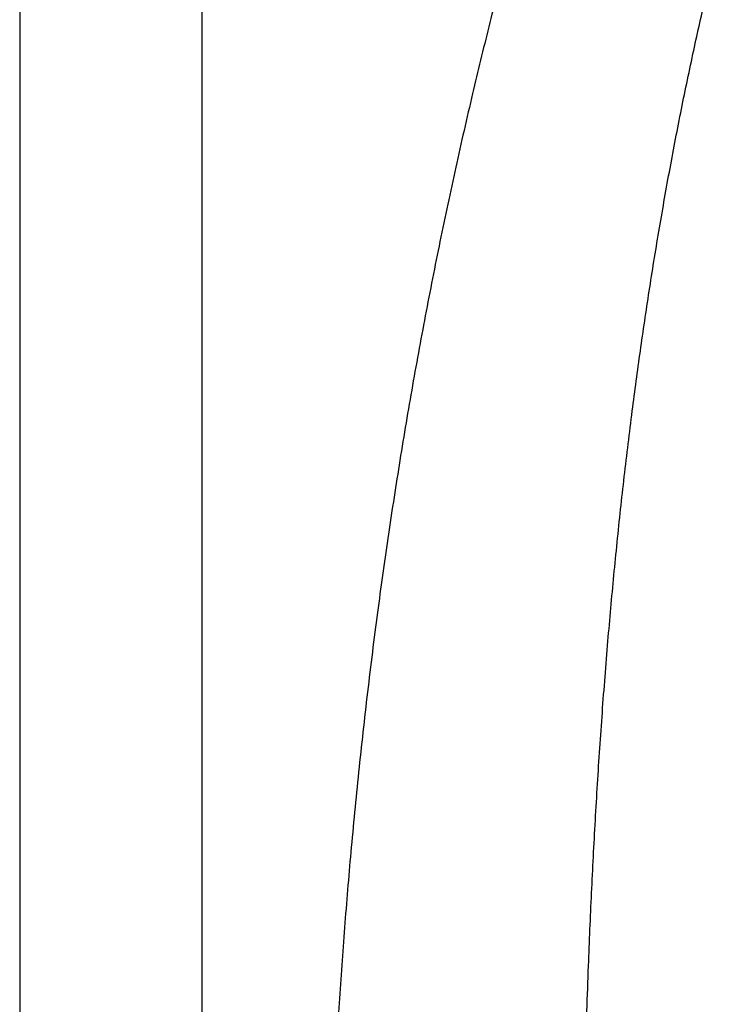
# Model space of a CAD drawing. Header units: millimetres. Extents: x 8 to 969, y 12 to 960.
# Tile 336 of 350: x 629 to 697, y 672 to 768. Entities that reach past the tile are written whole.
import ezdxf

# ---------------------------------------------------------------- set-up
doc = ezdxf.new("R2010")
doc.units = ezdxf.units.MM

msp = doc.modelspace()

# ---------------------------------------------------------------- linework, layer by layer
at = {"color": 7, "linetype": 'Continuous', "lineweight": 30}
for p, q in [((647.251, 635.566), (647.251, 927.755)), ((629.451, 921.185), (629.451, 635.778))]:
    msp.add_line(p, q, dxfattribs=at)
for points, knots in [([(678.93, 781.127), (678.83, 780.776), (678.424, 779.353), (677.734, 776.85), (676.862, 773.617), (676.014, 770.376), (675.187, 767.129), (674.383, 763.875), (673.576, 760.506), (672.767, 757.022), (671.959, 753.421), (671.178, 749.814), (670.423, 746.2), (669.695, 742.579), (668.992, 738.953), (668.316, 735.321), (667.665, 731.684), (667.04, 728.041), (666.445, 724.416), (665.878, 720.808), (665.339, 717.218), (664.824, 713.624), (664.32, 709.93), (663.83, 706.138), (663.355, 702.246), (662.908, 698.352), (662.489, 694.454), (662.097, 690.555), (661.739, 686.728), (661.414, 682.974), (661.12, 679.293), (660.849, 675.612), (660.602, 671.93), (660.379, 668.248), (660.179, 664.566), (660.003, 660.885), (659.85, 657.204), (659.72, 653.525), (659.614, 649.869), (659.531, 646.236), (659.471, 642.627), (659.434, 639.315), (659.426, 637.206), (659.423, 636.298)], [0, 0, 0, 0, 0.007461, 0.030296, 0.053139, 0.075989, 0.098847, 0.121711, 0.144582, 0.169748, 0.194921, 0.2201, 0.245287, 0.270479, 0.295677, 0.320879, 0.346086, 0.371296, 0.39651, 0.421276, 0.446043, 0.470811, 0.49558, 0.522327, 0.549072, 0.575815, 0.602555, 0.62929, 0.65602, 0.681217, 0.706407, 0.731589, 0.756763, 0.781927, 0.807081, 0.832223, 0.857353, 0.882469, 0.907571, 0.932209, 0.956831, 0.981435, 1, 1, 1, 1]), ([(684.328, 651.999), (684.333, 652.444), (684.356, 654.39), (684.415, 657.811), (684.505, 662.265), (684.617, 666.695), (684.749, 671.127), (684.895, 675.266), (685.048, 679.109), (685.206, 682.658), (685.381, 686.206), (685.574, 689.753), (685.783, 693.279), (686.01, 696.782), (686.254, 700.262), (686.518, 703.741), (686.794, 707.131), (687.083, 710.432), (687.383, 713.645), (687.701, 716.855), (688.039, 720.062), (688.396, 723.265), (688.774, 726.465), (689.162, 729.572), (689.558, 732.586), (689.961, 735.508), (690.383, 738.426), (690.823, 741.34), (691.284, 744.249), (691.764, 747.154), (692.265, 750.053), (692.786, 752.948), (693.328, 755.837), (693.892, 758.721), (694.478, 761.599), (695.075, 764.416), (695.681, 767.173), (696.298, 769.869), (696.731, 771.724), (696.965, 772.679), (696.979, 772.738)], [0, 0, 0, 0, 0.0109639, 0.0479882, 0.0843862, 0.1208137, 0.1572657, 0.1937375, 0.222926, 0.2521219, 0.2813229, 0.310527, 0.3397322, 0.3684148, 0.3970949, 0.4257706, 0.4544404, 0.4809712, 0.5074945, 0.5340094, 0.5605149, 0.5870101, 0.6134943, 0.6399667, 0.6642223, 0.6884671, 0.7127009, 0.7369234, 0.7611342, 0.7853335, 0.8095209, 0.8336968, 0.8578612, 0.8820141, 0.906156, 0.9302872, 0.9530299, 0.975764, 0.9984899, 1, 1, 1, 1])]:
    msp.add_open_spline(points, degree=3, knots=knots, dxfattribs=at)

doc.saveas('drawing.dxf')
